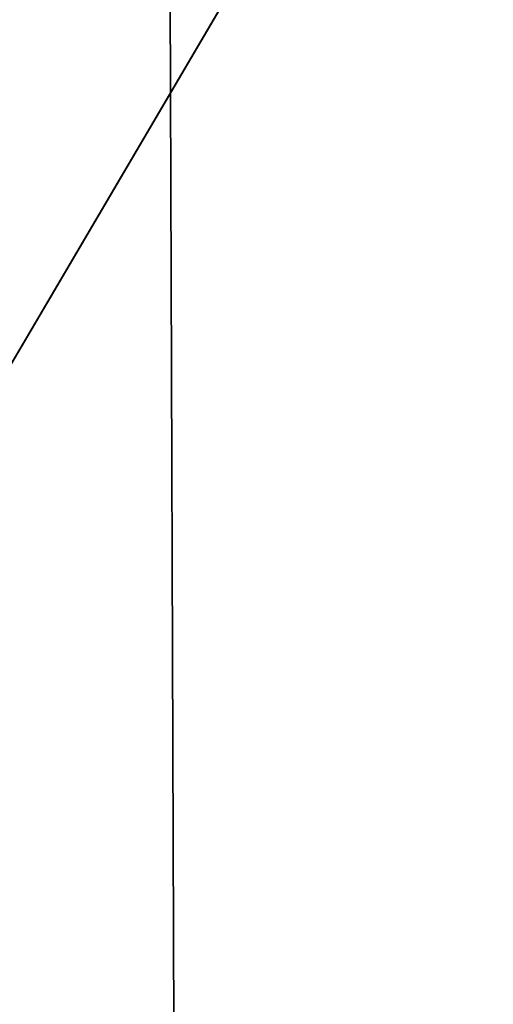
# Model space of a CAD drawing. Header units: millimetres. Extents: x -365 to 365, y -678 to 20.
# Tile 481 of 646: x -2.197 to -2.059, y -38.602 to -38.315. Entities that reach past the tile are written whole.
import ezdxf

# ---------------------------------------------------------------- set-up
doc = ezdxf.new("R2010")
doc.units = ezdxf.units.MM
doc.header["$LTSCALE"] = 65.185185
for name, color, linetype in [('237', 7, 'CONTINUOUS'), ('362', 7, 'CONTINUOUS'), ('450', 7, 'CONTINUOUS'), ('451', 7, 'CONTINUOUS'), ('566', 7, 'CONTINUOUS'), ('568', 7, 'CONTINUOUS')]:
    doc.layers.add(name, color=color, linetype=linetype)

msp = doc.modelspace()

# ---------------------------------------------------------------- linework, layer by layer
at = {"layer": '237', "linetype": 'Continuous'}
for points in [[(-2.02482, -74.85131, -2.96229), (-2.2, -25, -1.35), (-2.63505, -74.85131, -1.35), (-2.02482, -74.85131, -2.96229)], [(-1.87094, -25.60872, -2.45872), (-2.2, -25, -1.35), (-2.02482, -74.85131, -2.96229), (-1.87094, -25.60872, -2.45872)]]:
    msp.add_3dface(points, dxfattribs=at)
at = {"layer": '362', "linetype": 'Continuous'}
for points in [[(-2, -74.7, 19.85), (-2, 0, 19.85), (-4.0572, -6.35385, 19.03356), (-2, -74.7, 19.85)], [(-2, -74.7, 19.85), (-4.0572, -6.35385, 19.03356), (-4.12132, -74.7, 18.97132), (-2, -74.7, 19.85)]]:
    msp.add_3dface(points, dxfattribs=at)
at = {"layer": '450', "linetype": 'Continuous'}
msp.add_3dface([(-2, -41.71041, -6.15), (-2.35355, -41.71041, -6.29645), (-2.30598, -38.59628, -6.15), (-2, -41.71041, -6.15)], dxfattribs=at)
at = {"layer": '451', "linetype": 'Continuous'}
for points in [[(-1.25, -36.79967, -6.15), (-2.30598, -38.59628, -6.15), (-2.25792, -36.30178, -6.15), (-1.25, -36.79967, -6.15)], [(-2, -41.71041, -6.15), (-2.30598, -38.59628, -6.15), (-1.25, -36.79967, -6.15), (-2, -41.71041, -6.15)]]:
    msp.add_3dface(points, dxfattribs=at)
at = {"layer": '566', "linetype": 'Continuous'}
for points in [[(-2.09344, -12.78906, 15.05), (-1.90988, -11.79268, 15.84282), (-2.63505, -74.85131, 15.05), (-2.09344, -12.78906, 15.05)], [(-2.63505, -74.85131, 15.05), (-1.90988, -11.79268, 15.84282), (-2.02482, -74.85131, 16.66229), (-2.63505, -74.85131, 15.05)]]:
    msp.add_3dface(points, dxfattribs=at)
at = {"layer": '568', "linetype": 'Continuous'}
for points in [[(-2.63505, -74.85131, 15.05), (-2.3244, -39.25501, 14.79324), (-2.09344, -12.78906, 15.05), (-2.63505, -74.85131, 15.05)], [(-2.30973, -37.57338, 14.78194), (-2.09344, -12.78906, 15.05), (-2.3244, -39.25501, 14.79324), (-2.30973, -37.57338, 14.78194)]]:
    msp.add_3dface(points, dxfattribs=at)

doc.saveas('drawing.dxf')
